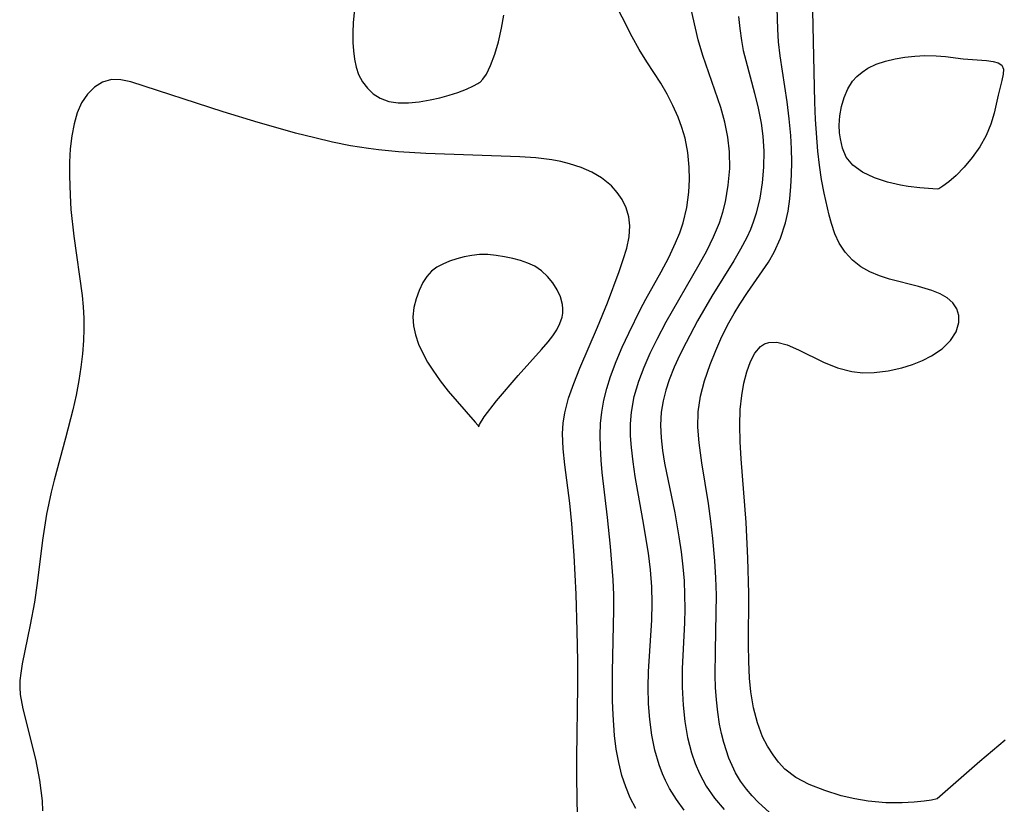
# Model space of a CAD drawing. Header units: metres. Extents: x 1073367 to 1082519, y 1569854 to 1574957.
# Tile 827 of 1056: x 1081918 to 1082026, y 1571701 to 1571786. Entities that reach past the tile are written whole.
import ezdxf

# ---------------------------------------------------------------- set-up
doc = ezdxf.new("R2010")
doc.units = ezdxf.units.M
doc.layers.add('CGG_CurvaNivelLidar_v1', color=253, linetype='Continuous', lineweight=30)

msp = doc.modelspace()

# ---------------------------------------------------------------- linework, layer by layer
at = {"layer": 'CGG_CurvaNivelLidar_v1'}
for p, q in [((1081985.2242, 1571784.2843, 77), (1081982.8974, 1571788.9039, 77)), ((1081992.4337, 1571783.9608, 76.5), (1081991.2647, 1571789.0308, 76.5)), ((1082001.1136, 1571785.1328, 75.5), (1082001.0098, 1571788.848, 75.5)), ((1081955.0077, 1571788.0462, 77.5), (1081954.8012, 1571785.8263, 77.5)), ((1081970.9578, 1571785.241, 77.5), (1081971.2177, 1571786.6479, 77.5)), ((1081996.8291, 1571786.5158, 76), (1081996.948, 1571785.2093, 76)), ((1082005.1411, 1571777.1568, 75), (1082004.9223, 1571787.1209, 75)), ((1081954.8012, 1571785.8263, 77.5), (1081954.7567, 1571784.7538, 77.5)), ((1081954.7567, 1571784.7538, 77.5), (1081954.7572, 1571783.6914, 77.5)), ((1081970.6228, 1571783.764, 77.5), (1081970.9578, 1571785.241, 77.5)), ((1081996.948, 1571785.2093, 76), (1081997.1289, 1571783.8944, 76)), ((1082001.1951, 1571783.7539, 75.5), (1082001.1136, 1571785.1328, 75.5)), ((1081954.7572, 1571783.6914, 77.5), (1081954.8067, 1571782.757, 77.5)), ((1081970.2304, 1571782.3874, 77.5), (1081970.6228, 1571783.764, 77.5)), ((1081985.9936, 1571782.9133, 77), (1081985.2242, 1571784.2843, 77)), ((1081992.932, 1571782.2569, 76.5), (1081992.4337, 1571783.9608, 76.5)), ((1081997.1289, 1571783.8944, 76), (1081997.3414, 1571782.7938, 76)), ((1082001.352, 1571782.2021, 75.5), (1082001.1951, 1571783.7539, 75.5)), ((1081954.8067, 1571782.757, 77.5), (1081954.915, 1571781.85, 77.5)), ((1081969.7841, 1571781.1802, 77.5), (1081970.2304, 1571782.3874, 77.5)), ((1081986.8175, 1571781.5728, 77), (1081985.9936, 1571782.9133, 77)), ((1081994.8756, 1571776.5711, 76.5), (1081992.932, 1571782.2569, 76.5)), ((1081997.3414, 1571782.7938, 76), (1081997.6003, 1571781.6934, 76)), ((1082002.1123, 1571777.198, 75.5), (1082001.352, 1571782.2021, 75.5)), ((1082014.969, 1571782.0594, 74.5), (1082016.0609, 1571782.1801, 74.5)), ((1082016.0609, 1571782.1801, 74.5), (1082017.151, 1571782.243, 74.5)), ((1082017.151, 1571782.243, 74.5), (1082018.3722, 1571782.2328, 74.5)), ((1082018.3722, 1571782.2328, 74.5), (1082019.3817, 1571782.138, 74.5)), ((1081954.915, 1571781.85, 77.5), (1081955.0985, 1571780.9827, 77.5)), ((1081969.3141, 1571780.223, 77.5), (1081969.7841, 1571781.1802, 77.5)), ((1081988.3308, 1571779.222, 77), (1081986.8175, 1571781.5728, 77)), ((1081997.6003, 1571781.6934, 76), (1081998.5611, 1571778.1532, 76)), ((1082010.9109, 1571780.862, 74.5), (1082011.8387, 1571781.2996, 74.5)), ((1082011.8387, 1571781.2996, 74.5), (1082012.84, 1571781.6309, 74.5)), ((1082012.84, 1571781.6309, 74.5), (1082013.8899, 1571781.879, 74.5)), ((1082013.8899, 1571781.879, 74.5), (1082014.969, 1571782.0594, 74.5)), ((1082019.3817, 1571782.138, 74.5), (1082021.3342, 1571781.8772, 74.5)), ((1082021.3342, 1571781.8772, 74.5), (1082023.8841, 1571781.7004, 74.5)), ((1082023.8841, 1571781.7004, 74.5), (1082024.5827, 1571781.6157, 74.5)), ((1082024.5827, 1571781.6157, 74.5), (1082025.1491, 1571781.4619, 74.5)), ((1082025.1491, 1571781.4619, 74.5), (1082025.5349, 1571781.197, 74.5)), ((1082025.5349, 1571781.197, 74.5), (1082025.7045, 1571780.7682, 74.5)), ((1081955.0985, 1571780.9827, 77.5), (1081955.3793, 1571780.1705, 77.5)), ((1081955.3793, 1571780.1705, 77.5), (1081955.8039, 1571779.3871, 77.5)), ((1081968.9402, 1571779.657, 77.5), (1081969.3141, 1571780.223, 77.5)), ((1082009.7354, 1571779.9814, 74.5), (1082010.2913, 1571780.4565, 74.5)), ((1082010.2913, 1571780.4565, 74.5), (1082010.9109, 1571780.862, 74.5)), ((1082025.6886, 1571780.2024, 74.5), (1082025.5508, 1571779.5278, 74.5)), ((1082025.7045, 1571780.7682, 74.5), (1082025.6886, 1571780.2024, 74.5)), ((1081927.4634, 1571779.3412, 77.5), (1081926.5904, 1571778.8015, 77.5)), ((1081928.4137, 1571779.6205, 77.5), (1081927.4634, 1571779.3412, 77.5)), ((1081929.4357, 1571779.6122, 77.5), (1081928.4137, 1571779.6205, 77.5)), ((1081930.5197, 1571779.3832, 77.5), (1081929.4357, 1571779.6122, 77.5)), ((1081940.6052, 1571776.1281, 77.5), (1081930.5197, 1571779.3832, 77.5)), ((1081955.8039, 1571779.3871, 77.5), (1081956.3437, 1571778.6883, 77.5)), ((1081967.1636, 1571778.5978, 77.5), (1081967.9113, 1571778.9422, 77.5)), ((1081967.9113, 1571778.9422, 77.5), (1081968.377, 1571779.1921, 77.5)), ((1081968.377, 1571779.1921, 77.5), (1081968.5, 1571779.2892, 77.5)), ((1081968.5, 1571779.2892, 77.5), (1081968.6483, 1571779.3355, 77.5)), ((1081968.6483, 1571779.3355, 77.5), (1081968.9402, 1571779.657, 77.5)), ((1081989.0263, 1571778.0231, 77), (1081988.3308, 1571779.222, 77)), ((1082008.7297, 1571778.6059, 74.5), (1082009.2528, 1571779.4391, 74.5)), ((1082009.2528, 1571779.4391, 74.5), (1082009.7354, 1571779.9814, 74.5)), ((1082025.5508, 1571779.5278, 74.5), (1082025.1309, 1571777.9274, 74.5)), ((1081925.8168, 1571778.0414, 77.5), (1081925.1709, 1571777.0887, 77.5)), ((1081926.5904, 1571778.8015, 77.5), (1081925.8168, 1571778.0414, 77.5)), ((1081956.3437, 1571778.6883, 77.5), (1081956.9791, 1571778.0813, 77.5)), ((1081956.9791, 1571778.0813, 77.5), (1081957.7251, 1571777.5854, 77.5)), ((1081964.2493, 1571777.6462, 77.5), (1081965.2613, 1571777.9175, 77.5)), ((1081965.2613, 1571777.9175, 77.5), (1081966.1869, 1571778.2167, 77.5)), ((1081966.1869, 1571778.2167, 77.5), (1081967.1636, 1571778.5978, 77.5)), ((1081989.6607, 1571776.7897, 77), (1081989.0263, 1571778.0231, 77)), ((1081998.5611, 1571778.1532, 76), (1081998.9637, 1571776.5227, 76)), ((1082008.3369, 1571777.6841, 74.5), (1082008.7297, 1571778.6059, 74.5)), ((1082025.1309, 1571777.9274, 74.5), (1082024.7007, 1571775.9574, 74.5)), ((1081925.1709, 1571777.0887, 77.5), (1081924.6915, 1571776.0096, 77.5)), ((1081957.7251, 1571777.5854, 77.5), (1081958.6729, 1571777.2487, 77.5)), ((1081958.6729, 1571777.2487, 77.5), (1081959.6903, 1571777.1074, 77.5)), ((1081959.6903, 1571777.1074, 77.5), (1081960.8099, 1571777.1068, 77.5)), ((1081960.8099, 1571777.1068, 77.5), (1081961.9884, 1571777.2182, 77.5)), ((1081961.9884, 1571777.2182, 77.5), (1081963.1828, 1571777.4142, 77.5)), ((1081963.1828, 1571777.4142, 77.5), (1081964.2493, 1571777.6462, 77.5)), ((1081990.223, 1571775.5257, 77), (1081989.6607, 1571776.7897, 77)), ((1082002.3444, 1571775.3649, 75.5), (1082002.1123, 1571777.198, 75.5)), ((1082005.2236, 1571775.2671, 75), (1082005.1411, 1571777.1568, 75)), ((1082008.0566, 1571776.7017, 74.5), (1082008.3369, 1571777.6841, 74.5)), ((1081924.6915, 1571776.0096, 77.5), (1081924.3383, 1571774.8044, 77.5)), ((1081944.4195, 1571774.9496, 77.5), (1081940.6052, 1571776.1281, 77.5)), ((1081995.3345, 1571774.9692, 76.5), (1081994.8756, 1571776.5711, 76.5)), ((1081998.9637, 1571776.5227, 76), (1081999.2863, 1571774.8742, 76)), ((1082007.8816, 1571775.6823, 74.5), (1082008.0566, 1571776.7017, 74.5)), ((1082024.7007, 1571775.9574, 74.5), (1082024.339, 1571774.7829, 74.5)), ((1081924.3383, 1571774.8044, 77.5), (1081924.0927, 1571773.5026, 77.5)), ((1081946.3492, 1571774.3875, 77.5), (1081944.4195, 1571774.9496, 77.5)), ((1081990.6445, 1571774.3944, 77), (1081990.223, 1571775.5257, 77)), ((1081995.6723, 1571773.3507, 76.5), (1081995.3345, 1571774.9692, 76.5)), ((1081999.2863, 1571774.8742, 76), (1081999.4699, 1571773.4703, 76)), ((1082002.5118, 1571773.5265, 75.5), (1082002.3444, 1571775.3649, 75.5)), ((1082005.486, 1571771.8324, 75), (1082005.2236, 1571775.2671, 75)), ((1082007.8154, 1571774.6469, 74.5), (1082007.8816, 1571775.6823, 74.5)), ((1082007.8466, 1571773.8354, 74.5), (1082007.8154, 1571774.6469, 74.5)), ((1082024.339, 1571774.7829, 74.5), (1082023.8186, 1571773.5429, 74.5)), ((1081948.5135, 1571773.7913, 77.5), (1081946.3492, 1571774.3875, 77.5)), ((1081950.5918, 1571773.2598, 77.5), (1081948.5135, 1571773.7913, 77.5)), ((1081990.9843, 1571773.2409, 77), (1081990.6445, 1571774.3944, 77)), ((1082007.9295, 1571773.1673, 74.5), (1082007.8466, 1571773.8354, 74.5)), ((1081924.0927, 1571773.5026, 77.5), (1081923.9368, 1571772.091, 77.5)), ((1081952.5323, 1571772.811, 77.5), (1081950.5918, 1571773.2598, 77.5)), ((1081954.4854, 1571772.42, 77.5), (1081952.5323, 1571772.811, 77.5)), ((1081991.2912, 1571771.6776, 77), (1081990.9843, 1571773.2409, 77)), ((1081995.8449, 1571771.732, 76.5), (1081995.6723, 1571773.3507, 76.5)), ((1081999.4699, 1571773.4703, 76), (1081999.5725, 1571771.8169, 76)), ((1082002.5924, 1571772.0915, 75.5), (1082002.5118, 1571773.5265, 75.5)), ((1082008.1707, 1571772.144, 74.5), (1082007.9295, 1571773.1673, 74.5)), ((1082023.8186, 1571773.5429, 74.5), (1082023.13, 1571772.3094, 74.5)), ((1081923.9368, 1571772.091, 77.5), (1081923.8598, 1571770.6229, 77.5)), ((1081956.4522, 1571772.106, 77.5), (1081954.4854, 1571772.42, 77.5)), ((1081957.5484, 1571771.9717, 77.5), (1081956.4522, 1571772.106, 77.5)), ((1081959.7502, 1571771.7669, 77.5), (1081957.5484, 1571771.9717, 77.5)), ((1081962.7255, 1571771.5834, 77.5), (1081959.7502, 1571771.7669, 77.5)), ((1081972.9493, 1571771.2172, 77.5), (1081962.7255, 1571771.5834, 77.5)), ((1081991.4504, 1571770.0888, 77), (1081991.2912, 1571771.6776, 77)), ((1081995.8557, 1571769.9186, 76.5), (1081995.8449, 1571771.732, 76.5)), ((1081999.5725, 1571771.8169, 76), (1081999.55, 1571770.0936, 76)), ((1082002.6254, 1571770.6619, 75.5), (1082002.5924, 1571772.0915, 75.5)), ((1082005.6601, 1571770.2954, 75), (1082005.486, 1571771.8324, 75)), ((1082008.5785, 1571771.1837, 74.5), (1082008.1707, 1571772.144, 74.5)), ((1082023.13, 1571772.3094, 74.5), (1082022.3171, 1571771.1354, 74.5)), ((1081923.8598, 1571770.6229, 77.5), (1081923.8462, 1571769.1143, 77.5)), ((1081974.7261, 1571771.0813, 77.5), (1081972.9493, 1571771.2172, 77.5)), ((1081976.4508, 1571770.8643, 77.5), (1081974.7261, 1571771.0813, 77.5)), ((1081977.4384, 1571770.6833, 77.5), (1081976.4508, 1571770.8643, 77.5)), ((1081978.3942, 1571770.4519, 77.5), (1081977.4384, 1571770.6833, 77.5)), ((1081979.6415, 1571770.04, 77.5), (1081978.3942, 1571770.4519, 77.5)), ((1082002.6062, 1571769.2419, 75.5), (1082002.6254, 1571770.6619, 75.5)), ((1082009.3045, 1571770.2933, 74.5), (1082008.5785, 1571771.1837, 74.5)), ((1082022.3171, 1571771.1354, 74.5), (1082021.4385, 1571770.071, 74.5)), ((1081980.8037, 1571769.5243, 77.5), (1081979.6415, 1571770.04, 77.5)), ((1081981.8632, 1571768.9112, 77.5), (1081980.8037, 1571769.5243, 77.5)), ((1081991.4817, 1571768.7176, 77), (1081991.4504, 1571770.0888, 77)), ((1081995.6989, 1571768.1058, 76.5), (1081995.8557, 1571769.9186, 76.5)), ((1081999.55, 1571770.0936, 76), (1081999.4025, 1571768.3818, 76)), ((1082005.8843, 1571768.7458, 75), (1082005.6601, 1571770.2954, 75)), ((1082010.3576, 1571769.5351, 74.5), (1082009.3045, 1571770.2933, 74.5)), ((1082011.6445, 1571768.9251, 74.5), (1082010.3576, 1571769.5351, 74.5)), ((1082021.4385, 1571770.071, 74.5), (1082020.5542, 1571769.163, 74.5)), ((1081923.8462, 1571769.1143, 77.5), (1081923.91, 1571767.0295, 77.5)), ((1081982.9613, 1571768.0436, 77.5), (1081981.8632, 1571768.9112, 77.5)), ((1081991.415, 1571767.3466, 77), (1081991.4817, 1571768.7176, 77)), ((1081999.4025, 1571768.3818, 76), (1081999.132, 1571766.6934, 76)), ((1082002.5393, 1571767.968, 75.5), (1082002.6062, 1571769.2419, 75.5)), ((1082006.1533, 1571767.2323, 75), (1082005.8843, 1571768.7458, 75)), ((1082013.0592, 1571768.4564, 74.5), (1082011.6445, 1571768.9251, 74.5)), ((1082014.4976, 1571768.121, 74.5), (1082013.0592, 1571768.4564, 74.5)), ((1082019.772, 1571768.4813, 74.5), (1082019.1182, 1571767.9917, 74.5)), ((1082020.5542, 1571769.163, 74.5), (1082019.772, 1571768.4813, 74.5)), ((1081983.5956, 1571767.3303, 77.5), (1081982.9613, 1571768.0436, 77.5)), ((1081984.1158, 1571766.5437, 77.5), (1081983.5956, 1571767.3303, 77.5)), ((1081991.1881, 1571765.6701, 77), (1081991.415, 1571767.3466, 77)), ((1081995.3878, 1571766.3085, 76.5), (1081995.6989, 1571768.1058, 76.5)), ((1082002.4126, 1571766.6173, 75.5), (1082002.5393, 1571767.968, 75.5)), ((1082006.697, 1571764.8305, 75), (1082006.1533, 1571767.2323, 75)), ((1082015.3246, 1571767.9787, 74.5), (1082014.4976, 1571768.121, 74.5)), ((1082016.5957, 1571767.8112, 74.5), (1082015.3246, 1571767.9787, 74.5)), ((1082018.5, 1571767.6614, 74.5), (1082016.5957, 1571767.8112, 74.5)), ((1082018.6688, 1571767.7103, 74.5), (1082018.5, 1571767.6614, 74.5)), ((1082019.1182, 1571767.9917, 74.5), (1082018.6688, 1571767.7103, 74.5)), ((1081923.91, 1571767.0295, 77.5), (1081924.0099, 1571765.4689, 77.5)), ((1081984.5519, 1571765.6301, 77.5), (1081984.1158, 1571766.5437, 77.5)), ((1081995.1009, 1571765.1509, 76.5), (1081995.3878, 1571766.3085, 76.5)), ((1081999.132, 1571766.6934, 76), (1081998.7309, 1571765.0415, 76)), ((1082002.2176, 1571765.2906, 75.5), (1082002.4126, 1571766.6173, 75.5)), ((1081924.0099, 1571765.4689, 77.5), (1081924.3017, 1571762.5454, 77.5)), ((1081984.8427, 1571764.6666, 77.5), (1081984.5519, 1571765.6301, 77.5)), ((1081990.7895, 1571764.022, 77), (1081991.1881, 1571765.6701, 77)), ((1081994.7398, 1571764.0118, 76.5), (1081995.1009, 1571765.1509, 76.5)), ((1081998.7309, 1571765.0415, 76), (1081998.4264, 1571764.0918, 76)), ((1082001.9373, 1571763.9947, 75.5), (1082002.2176, 1571765.2906, 75.5)), ((1081984.9673, 1571763.665, 77.5), (1081984.8427, 1571764.6666, 77.5)), ((1081990.4104, 1571762.9129, 77), (1081990.7895, 1571764.022, 77)), ((1081994.1082, 1571762.4654, 76.5), (1081994.7398, 1571764.0118, 76.5)), ((1081998.4264, 1571764.0918, 76), (1081998.1102, 1571763.2763, 76)), ((1082001.413, 1571762.3494, 75.5), (1082001.9373, 1571763.9947, 75.5)), ((1082006.9537, 1571763.9275, 75), (1082006.697, 1571764.8305, 75)), ((1082007.337, 1571762.8206, 75), (1082006.9537, 1571763.9275, 75)), ((1081984.8896, 1571762.4765, 77.5), (1081984.9673, 1571763.665, 77.5)), ((1081989.961, 1571761.8192, 77), (1081990.4104, 1571762.9129, 77)), ((1081998.1102, 1571763.2763, 76), (1081997.7164, 1571762.4114, 76)), ((1082007.8126, 1571761.7936, 75), (1082007.337, 1571762.8206, 75)), ((1081924.3017, 1571762.5454, 77.5), (1081925.2235, 1571756.0755, 77.5)), ((1081984.6271, 1571761.2521, 77.5), (1081984.8896, 1571762.4765, 77.5)), ((1081989.2127, 1571760.2379, 77), (1081989.961, 1571761.8192, 77)), ((1081993.3611, 1571760.9491, 76.5), (1081994.1082, 1571762.4654, 76.5)), ((1081997.7164, 1571762.4114, 76), (1081997.0443, 1571761.1226, 76)), ((1082000.7052, 1571760.7878, 75.5), (1082001.413, 1571762.3494, 75.5)), ((1082008.4624, 1571760.7979, 75), (1082007.8126, 1571761.7936, 75)), ((1081984.2422, 1571759.991, 77.5), (1081984.6271, 1571761.2521, 77.5)), ((1081992.5412, 1571759.448, 76.5), (1081993.3611, 1571760.9491, 76.5)), ((1081997.0443, 1571761.1226, 76), (1081996.3072, 1571759.8482, 76)), ((1082000.0799, 1571759.7168, 75.5), (1082000.7052, 1571760.7878, 75.5)), ((1082009.2515, 1571759.9281, 75), (1082008.4624, 1571760.7979, 75)), ((1081965.3062, 1571759.8087, 78), (1081964.5795, 1571759.5026, 78)), ((1081966.0799, 1571760.0748, 78), (1081965.3062, 1571759.8087, 78)), ((1081966.8884, 1571760.2931, 78), (1081966.0799, 1571760.0748, 78)), ((1081967.7224, 1571760.4525, 78), (1081966.8884, 1571760.2931, 78)), ((1081968.5743, 1571760.5374, 78), (1081967.7224, 1571760.4525, 78)), ((1081969.483, 1571760.5332, 78), (1081968.5743, 1571760.5374, 78)), ((1081970.3957, 1571760.4494, 78), (1081969.483, 1571760.5332, 78)), ((1081971.3038, 1571760.3057, 78), (1081970.3957, 1571760.4494, 78)), ((1081972.1983, 1571760.1166, 78), (1081971.3038, 1571760.3057, 78)), ((1081973.0415, 1571759.8955, 78), (1081972.1983, 1571760.1166, 78)), ((1081973.8474, 1571759.6193, 78), (1081973.0415, 1571759.8955, 78)), ((1081974.5984, 1571759.2615, 78), (1081973.8474, 1571759.6193, 78)), ((1081983.7904, 1571758.6899, 77.5), (1081984.2422, 1571759.991, 77.5)), ((1081988.3883, 1571758.6737, 77), (1081989.2127, 1571760.2379, 77)), ((1081996.3072, 1571759.8482, 76), (1081993.9184, 1571755.9952, 76)), ((1081997.8032, 1571756.3981, 75.5), (1082000.0799, 1571759.7168, 75.5)), ((1082010.1688, 1571759.2026, 75), (1082009.2515, 1571759.9281, 75)), ((1081963.3399, 1571758.7344, 78), (1081962.8276, 1571758.1604, 78)), ((1081963.9172, 1571759.1552, 78), (1081963.3399, 1571758.7344, 78)), ((1081964.5795, 1571759.5026, 78), (1081963.9172, 1571759.1552, 78)), ((1081975.3395, 1571758.7511, 78), (1081974.5984, 1571759.2615, 78)), ((1081975.9949, 1571758.1375, 78), (1081975.3395, 1571758.7511, 78)), ((1081982.5277, 1571755.2708, 77.5), (1081983.7904, 1571758.6899, 77.5)), ((1081986.716, 1571755.665, 77), (1081988.3883, 1571758.6737, 77)), ((1081988.9441, 1571753.2027, 76.5), (1081992.5412, 1571759.448, 76.5)), ((1082011.1397, 1571758.6622, 75), (1082010.1688, 1571759.2026, 75)), ((1082012.1886, 1571758.2322, 75), (1082011.1397, 1571758.6622, 75)), ((1081962.4028, 1571757.4863, 78), (1081961.9842, 1571756.6322, 78)), ((1081962.8276, 1571758.1604, 78), (1081962.4028, 1571757.4863, 78)), ((1081976.5634, 1571757.4471, 78), (1081975.9949, 1571758.1375, 78)), ((1081977.0363, 1571756.701, 78), (1081976.5634, 1571757.4471, 78)), ((1082013.2877, 1571757.8778, 75), (1082012.1886, 1571758.2322, 75)), ((1082016.434, 1571757.0645, 75), (1082013.2877, 1571757.8778, 75)), ((1081961.9842, 1571756.6322, 78), (1081961.6418, 1571755.7141, 78)), ((1081977.3958, 1571755.9158, 78), (1081977.0363, 1571756.701, 78)), ((1081996.9651, 1571755.1252, 75.5), (1081997.8032, 1571756.3981, 75.5)), ((1082017.9026, 1571756.6314, 75), (1082016.434, 1571757.0645, 75)), ((1082018.8, 1571756.2672, 75), (1082017.9026, 1571756.6314, 75)), ((1081925.2235, 1571756.0755, 77.5), (1081925.3438, 1571754.8393, 77.5)), ((1081961.6418, 1571755.7141, 78), (1081961.4015, 1571754.7515, 78)), ((1081977.6139, 1571755.1049, 78), (1081977.3958, 1571755.9158, 78)), ((1081986.1433, 1571754.5746, 77), (1081986.716, 1571755.665, 77)), ((1081993.9184, 1571755.9952, 76), (1081992.3478, 1571753.3282, 76)), ((1082019.5769, 1571755.8256, 75), (1082018.8, 1571756.2672, 75)), ((1082020.1959, 1571755.29, 75), (1082019.5769, 1571755.8256, 75)), ((1081925.3438, 1571754.8393, 77.5), (1081925.4104, 1571753.6018, 77.5)), ((1081961.4015, 1571754.7515, 78), (1081961.302, 1571753.759, 78)), ((1081977.6612, 1571754.634, 78), (1081977.6139, 1571755.1049, 78)), ((1081977.6464, 1571754.163, 78), (1081977.6612, 1571754.634, 78)), ((1081981.4506, 1571752.6321, 77.5), (1081982.5277, 1571755.2708, 77.5)), ((1081984.8483, 1571751.9585, 77), (1081986.1433, 1571754.5746, 77)), ((1081996.3479, 1571754.119, 75.5), (1081996.9651, 1571755.1252, 75.5)), ((1082020.6274, 1571754.6407, 75), (1082020.1959, 1571755.29, 75)), ((1082020.8536, 1571753.9123, 75), (1082020.6274, 1571754.6407, 75)), ((1081925.4104, 1571753.6018, 77.5), (1081925.4161, 1571752.3886, 77.5)), ((1081961.302, 1571753.759, 78), (1081961.3743, 1571752.7735, 78)), ((1081977.3389, 1571753.0239, 78), (1081977.571, 1571753.7156, 78)), ((1081977.571, 1571753.7156, 78), (1081977.6464, 1571754.163, 78)), ((1081987.9353, 1571751.3107, 76.5), (1081988.9441, 1571753.2027, 76.5)), ((1081992.3478, 1571753.3282, 76), (1081991.0952, 1571750.9593, 76)), ((1081995.7649, 1571753.0905, 75.5), (1081996.3479, 1571754.119, 75.5)), ((1082020.8685, 1571753.1401, 75), (1082020.8536, 1571753.9123, 75)), ((1081925.4161, 1571752.3886, 77.5), (1081925.3688, 1571751.1753, 77.5)), ((1081961.3743, 1571752.7735, 78), (1081961.5895, 1571751.7789, 78)), ((1081976.5582, 1571751.6823, 78), (1081976.9929, 1571752.3472, 78)), ((1081976.9929, 1571752.3472, 78), (1081977.3389, 1571753.0239, 78)), ((1081979.5271, 1571748.1366, 77.5), (1081981.4506, 1571752.6321, 77.5)), ((1081995.0103, 1571751.603, 75.5), (1081995.7649, 1571753.0905, 75.5)), ((1082019.9404, 1571751.1548, 75), (1082020.5671, 1571752.1266, 75)), ((1082020.5671, 1571752.1266, 75), (1082020.8685, 1571753.1401, 75)), ((1081925.3688, 1571751.1753, 77.5), (1081925.2525, 1571749.7173, 77.5)), ((1081961.5895, 1571751.7789, 78), (1081961.9247, 1571750.7714, 78)), ((1081975.3449, 1571750.1958, 78), (1081976.0554, 1571751.0259, 78)), ((1081976.0554, 1571751.0259, 78), (1081976.5582, 1571751.6823, 78)), ((1081984.1432, 1571750.4316, 77), (1081984.8483, 1571751.9585, 77)), ((1081987.1931, 1571749.7956, 76.5), (1081987.9353, 1571751.3107, 76.5)), ((1081994.3306, 1571750.0839, 75.5), (1081995.0103, 1571751.603, 75.5)), ((1082019.0255, 1571750.272, 75), (1082019.9404, 1571751.1548, 75)), ((1081961.9247, 1571750.7714, 78), (1081962.4411, 1571749.6515, 78)), ((1081972.7694, 1571747.334, 78), (1081975.3449, 1571750.1958, 78)), ((1081983.4895, 1571748.8918, 77), (1081984.1432, 1571750.4316, 77)), ((1081991.0952, 1571750.9593, 76), (1081990.4302, 1571749.609, 76)), ((1081993.7215, 1571748.5448, 75.5), (1081994.3306, 1571750.0839, 75.5)), ((1081998.6077, 1571749.8018, 75), (1081999.2273, 1571750.5078, 75)), ((1081999.2273, 1571750.5078, 75), (1081999.6651, 1571750.7916, 75)), ((1081999.6651, 1571750.7916, 75), (1082000.1213, 1571750.9502, 75)), ((1082000.1213, 1571750.9502, 75), (1082001.0007, 1571750.9785, 75)), ((1082001.0007, 1571750.9785, 75), (1082002.134, 1571750.6841, 75)), ((1082002.134, 1571750.6841, 75), (1082003.3555, 1571750.1542, 75)), ((1082003.3555, 1571750.1542, 75), (1082006.0964, 1571748.8075, 75)), ((1082017.8851, 1571749.5045, 75), (1082019.0255, 1571750.272, 75)), ((1081925.2525, 1571749.7173, 77.5), (1081925.0798, 1571748.2612, 77.5)), ((1081962.4411, 1571749.6515, 78), (1081962.9126, 1571748.8, 78)), ((1081982.8683, 1571747.2255, 77), (1081983.4895, 1571748.8918, 77)), ((1081986.5211, 1571748.2671, 76.5), (1081987.1931, 1571749.7956, 76.5)), ((1081990.4302, 1571749.609, 76), (1081989.8139, 1571748.2535, 76)), ((1081997.7129, 1571747.7486, 75), (1081998.11, 1571748.8639, 75)), ((1081998.11, 1571748.8639, 75), (1081998.6077, 1571749.8018, 75)), ((1082015.7846, 1571748.5613, 75), (1082016.8736, 1571748.9944, 75)), ((1082016.8736, 1571748.9944, 75), (1082017.8851, 1571749.5045, 75)), ((1081925.0798, 1571748.2612, 77.5), (1081924.8573, 1571746.8083, 77.5)), ((1081962.9126, 1571748.8, 78), (1081963.4594, 1571747.9293, 78)), ((1081963.4594, 1571747.9293, 78), (1081964.2836, 1571746.7743, 78)), ((1081978.8697, 1571746.4976, 77.5), (1081979.5271, 1571748.1366, 77.5)), ((1081985.9416, 1571746.7228, 76.5), (1081986.5211, 1571748.2671, 76.5)), ((1081989.8139, 1571748.2535, 76), (1081989.2703, 1571746.8876, 76)), ((1081993.1242, 1571746.7852, 75.5), (1081993.7215, 1571748.5448, 75.5)), ((1082006.0964, 1571748.8075, 75), (1082007.6099, 1571748.1979, 75)), ((1082007.6099, 1571748.1979, 75), (1082009.1917, 1571747.7825, 75)), ((1082009.1917, 1571747.7825, 75), (1082010.392, 1571747.6564, 75)), ((1082011.6125, 1571747.6731, 75), (1082013.1383, 1571747.8619, 75)), ((1082013.1383, 1571747.8619, 75), (1082014.6416, 1571748.2034, 75)), ((1082014.6416, 1571748.2034, 75), (1082015.7846, 1571748.5613, 75)), ((1081924.8573, 1571746.8083, 77.5), (1081924.5576, 1571745.2012, 77.5)), ((1081964.2836, 1571746.7743, 78), (1081965.1645, 1571745.6597, 78)), ((1081970.4227, 1571744.5754, 78), (1081972.7694, 1571747.334, 78)), ((1081982.4649, 1571745.9446, 77), (1081982.8683, 1571747.2255, 77)), ((1081985.4534, 1571745.0438, 76.5), (1081985.9416, 1571746.7228, 76.5)), ((1081989.2703, 1571746.8876, 76), (1081988.8945, 1571745.7461, 76)), ((1081992.6863, 1571745.0978, 75.5), (1081993.1242, 1571746.7852, 75.5)), ((1081997.4019, 1571746.4997, 75), (1081997.7129, 1571747.7486, 75)), ((1082010.392, 1571747.6564, 75), (1082011.6125, 1571747.6731, 75)), ((1081965.1645, 1571745.6597, 78), (1081968.1072, 1571742.2692, 78)), ((1081978.2927, 1571744.8818, 77.5), (1081978.8697, 1571746.4976, 77.5)), ((1081982.1368, 1571744.6522, 77), (1081982.4649, 1571745.9446, 77)), ((1081988.8945, 1571745.7461, 76), (1081988.6016, 1571744.5928, 76)), ((1081997.1675, 1571745.1525, 75), (1081997.4019, 1571746.4997, 75)), ((1081924.5576, 1571745.2012, 77.5), (1081924.2095, 1571743.6006, 77.5)), ((1081969.0941, 1571742.8489, 78), (1081970.4227, 1571744.5754, 78)), ((1081977.8731, 1571743.2787, 77.5), (1081978.2927, 1571744.8818, 77.5)), ((1081981.9014, 1571743.3466, 77), (1081982.1368, 1571744.6522, 77)), ((1081985.1411, 1571743.3415, 76.5), (1081985.4534, 1571745.0438, 76.5)), ((1081988.6016, 1571744.5928, 76), (1081988.3984, 1571743.3418, 76)), ((1081992.4275, 1571743.3919, 75.5), (1081992.6863, 1571745.0978, 75.5)), ((1081997.0055, 1571743.6279, 75), (1081997.1675, 1571745.1525, 75)), ((1081924.2095, 1571743.6006, 77.5), (1081923.4253, 1571740.5101, 77.5)), ((1081996.96, 1571741.9371, 75), (1081997.0055, 1571743.6279, 75)), ((1081968.5665, 1571742.0161, 78), (1081969.0941, 1571742.8489, 78)), ((1081977.7052, 1571742.1658, 77.5), (1081977.8731, 1571743.2787, 77.5)), ((1081981.776, 1571742.1016, 77), (1081981.9014, 1571743.3466, 77)), ((1081985.0434, 1571742.0681, 76.5), (1081985.1411, 1571743.3415, 76.5)), ((1081988.3984, 1571743.3418, 76), (1081988.3223, 1571741.9384, 76)), ((1081992.3859, 1571741.7024, 75.5), (1081992.4275, 1571743.3919, 75.5)), ((1081968.1072, 1571742.2692, 78), (1081968.38, 1571741.9381, 78)), ((1081968.38, 1571741.9381, 78), (1081968.5, 1571741.7422, 78)), ((1081968.4828, 1571741.8183, 78), (1081968.5665, 1571742.0161, 78)), ((1081968.5, 1571741.7422, 78), (1081968.4828, 1571741.8183, 78)), ((1081977.6343, 1571741.0407, 77.5), (1081977.7052, 1571742.1658, 77.5)), ((1081981.7304, 1571740.8449, 77), (1081981.776, 1571742.1016, 77)), ((1081985.0457, 1571740.7835, 76.5), (1081985.0434, 1571742.0681, 76.5)), ((1081988.3223, 1571741.9384, 76), (1081988.3789, 1571740.565, 76)), ((1081992.51, 1571739.9934, 75.5), (1081992.3859, 1571741.7024, 75.5)), ((1081997.0057, 1571740.1305, 75), (1081996.96, 1571741.9371, 75)), ((1081923.4253, 1571740.5101, 77.5), (1081922.1713, 1571735.9324, 77.5)), ((1081977.6869, 1571739.339, 77.5), (1081977.6343, 1571741.0407, 77.5)), ((1081981.75, 1571739.4941, 77), (1081981.7304, 1571740.8449, 77)), ((1081985.1294, 1571739.4904, 76.5), (1081985.0457, 1571740.7835, 76.5)), ((1081988.3789, 1571740.565, 76), (1081988.5346, 1571739.1818, 76)), ((1081977.8662, 1571737.6175, 77.5), (1081977.6869, 1571739.339, 77.5)), ((1081981.8253, 1571738.1344, 77), (1081981.75, 1571739.4941, 77)), ((1081985.3156, 1571737.9176, 76.5), (1081985.1294, 1571739.4904, 76.5)), ((1081992.8128, 1571737.8084, 75.5), (1081992.51, 1571739.9934, 75.5)), ((1081997.11, 1571738.278, 75), (1081997.0057, 1571740.1305, 75)), ((1081981.9443, 1571736.768, 77), (1081981.8253, 1571738.1344, 77)), ((1081988.5346, 1571739.1818, 76), (1081988.7632, 1571737.7902, 76)), ((1081997.6385, 1571731.3126, 75), (1081997.11, 1571738.278, 75)), ((1081978.4142, 1571733.411, 77.5), (1081977.8662, 1571737.6175, 77.5)), ((1081985.5636, 1571736.3357, 76.5), (1081985.3156, 1571737.9176, 76.5)), ((1081988.7632, 1571737.7902, 76), (1081989.8652, 1571732.3836, 76)), ((1081993.5314, 1571733.3867, 75.5), (1081992.8128, 1571737.8084, 75.5)), ((1081982.5259, 1571731.8672, 77), (1081981.9443, 1571736.768, 77)), ((1081986.399, 1571731.6506, 76.5), (1081985.5636, 1571736.3357, 76.5)), ((1081922.1713, 1571735.9324, 77.5), (1081921.8436, 1571734.6157, 77.5)), ((1081921.8436, 1571734.6157, 77.5), (1081921.3463, 1571732.2182, 77.5)), ((1081978.6413, 1571731.1829, 77.5), (1081978.4142, 1571733.411, 77.5)), ((1081993.8013, 1571731.4795, 75.5), (1081993.5314, 1571733.3867, 75.5)), ((1081921.3463, 1571732.2182, 77.5), (1081920.9197, 1571729.3797, 77.5)), ((1081982.8682, 1571728.6853, 77), (1081982.5259, 1571731.8672, 77)), ((1081989.8652, 1571732.3836, 76), (1081990.3236, 1571729.762, 76)), ((1081978.8962, 1571727.7206, 77.5), (1081978.6413, 1571731.1829, 77.5)), ((1081986.9952, 1571727.9833, 76.5), (1081986.399, 1571731.6506, 76.5)), ((1081994.0268, 1571729.5568, 75.5), (1081993.8013, 1571731.4795, 75.5)), ((1081997.8386, 1571727.4373, 75), (1081997.6385, 1571731.3126, 75)), ((1081990.3236, 1571729.762, 76), (1081990.5627, 1571728.1249, 76)), ((1081994.2362, 1571727.1521, 75.5), (1081994.0268, 1571729.5568, 75.5)), ((1081920.9197, 1571729.3797, 77.5), (1081920.3338, 1571724.7184, 77.5)), ((1081983.1505, 1571725.0507, 77), (1081982.8682, 1571728.6853, 77)), ((1081979.1027, 1571723.5168, 77.5), (1081978.8962, 1571727.7206, 77.5)), ((1081987.2242, 1571726.1431, 76.5), (1081986.9952, 1571727.9833, 76.5)), ((1081990.5627, 1571728.1249, 76), (1081990.7534, 1571726.4798, 76)), ((1081997.9305, 1571723.5649, 75), (1081997.8386, 1571727.4373, 75)), ((1081990.7534, 1571726.4798, 76), (1081990.8766, 1571724.9485, 76)), ((1081994.3462, 1571725.2729, 75.5), (1081994.2362, 1571727.1521, 75.5)), ((1081987.373, 1571724.2988, 76.5), (1081987.2242, 1571726.1431, 76.5)), ((1081994.4021, 1571723.3895, 75.5), (1081994.3462, 1571725.2729, 75.5)), ((1081920.3338, 1571724.7184, 77.5), (1081920.0142, 1571722.6226, 77.5)), ((1081983.2161, 1571723.4376, 77), (1081983.1505, 1571725.0507, 77)), ((1081987.4143, 1571722.5154, 76.5), (1081987.373, 1571724.2988, 76.5)), ((1081990.8766, 1571724.9485, 76), (1081990.9422, 1571723.4129, 76)), ((1081979.2283, 1571719.4841, 77.5), (1081979.1027, 1571723.5168, 77.5)), ((1081983.2337, 1571721.7748, 77), (1081983.2161, 1571723.4376, 77)), ((1081990.9422, 1571723.4129, 76), (1081990.9488, 1571721.8898, 76)), ((1081994.3983, 1571721.4726, 75.5), (1081994.4021, 1571723.3895, 75.5)), ((1081997.9188, 1571717.9663, 75), (1081997.9305, 1571723.5649, 75)), ((1081920.0142, 1571722.6226, 77.5), (1081919.5567, 1571720.1687, 77.5)), ((1081987.358, 1571720.6557, 76.5), (1081987.4143, 1571722.5154, 76.5)), ((1081983.084, 1571715.0455, 77), (1081983.2337, 1571721.7748, 77)), ((1081990.9488, 1571721.8898, 76), (1081990.91, 1571720.3658, 76)), ((1081994.3012, 1571717.3098, 75.5), (1081994.3983, 1571721.4726, 75.5)), ((1081919.5567, 1571720.1687, 77.5), (1081918.6973, 1571715.9086, 77.5)), ((1081987.0048, 1571715.0711, 76.5), (1081987.358, 1571720.6557, 76.5)), ((1081990.91, 1571720.3658, 76), (1081990.6892, 1571715.3948, 76)), ((1081979.283, 1571716.1765, 77.5), (1081979.2283, 1571719.4841, 77.5)), ((1081997.9465, 1571716.1412, 75), (1081997.9188, 1571717.9663, 75)), ((1081994.2797, 1571714.6418, 75.5), (1081994.3012, 1571717.3098, 75.5)), ((1081918.6973, 1571715.9086, 77.5), (1081918.5313, 1571714.8958, 77.5)), ((1081979.284, 1571713.4739, 77.5), (1081979.283, 1571716.1765, 77.5)), ((1081998.0321, 1571714.3464, 75), (1081997.9465, 1571716.1412, 75)), ((1081918.5313, 1571714.8958, 77.5), (1081918.4393, 1571714.098, 77.5)), ((1081983.0853, 1571711.8512, 77), (1081983.084, 1571715.0455, 77)), ((1081986.9658, 1571713.3555, 76.5), (1081987.0048, 1571715.0711, 76.5)), ((1081990.6892, 1571715.3948, 76), (1081990.6718, 1571714.3706, 76)), ((1081994.3172, 1571713.3179, 75.5), (1081994.2797, 1571714.6418, 75.5)), ((1081918.4393, 1571714.098, 77.5), (1081918.414, 1571713.3169, 77.5)), ((1081979.1719, 1571705.6731, 77.5), (1081979.284, 1571713.4739, 77.5)), ((1081990.6718, 1571714.3706, 76), (1081990.6792, 1571713.3494, 76)), ((1081998.1769, 1571712.8463, 75), (1081998.0321, 1571714.3464, 75)), ((1081918.414, 1571713.3169, 77.5), (1081918.4725, 1571712.5595, 77.5)), ((1081918.4725, 1571712.5595, 77.5), (1081918.7622, 1571711.0095, 77.5)), ((1081987.0087, 1571711.5487, 76.5), (1081986.9658, 1571713.3555, 76.5)), ((1081990.6792, 1571713.3494, 76), (1081990.7784, 1571711.4004, 76)), ((1081994.4068, 1571711.9733, 75.5), (1081994.3172, 1571713.3179, 75.5)), ((1081998.4596, 1571711.1197, 75), (1081998.1769, 1571712.8463, 75)), ((1081983.1403, 1571710.3215, 77), (1081983.0853, 1571711.8512, 77)), ((1081987.1412, 1571709.8305, 76.5), (1081987.0087, 1571711.5487, 76.5)), ((1081990.7784, 1571711.4004, 76), (1081990.9718, 1571709.6239, 76)), ((1081994.5517, 1571710.6428, 75.5), (1081994.4068, 1571711.9733, 75.5)), ((1081918.7622, 1571711.0095, 77.5), (1081920.1249, 1571705.5142, 77.5)), ((1081983.3065, 1571708.0671, 77), (1081983.1403, 1571710.3215, 77)), ((1081994.7545, 1571709.3314, 75.5), (1081994.5517, 1571710.6428, 75.5)), ((1081998.8766, 1571709.4755, 75), (1081998.4596, 1571711.1197, 75)), ((1081987.3686, 1571708.1366, 76.5), (1081987.1412, 1571709.8305, 76.5)), ((1081990.9718, 1571709.6239, 76), (1081991.272, 1571707.8805, 76)), ((1081994.9576, 1571708.3183, 75.5), (1081994.7545, 1571709.3314, 75.5)), ((1081999.4536, 1571707.9462, 75), (1081998.8766, 1571709.4755, 75)), ((1081983.49, 1571706.589, 77), (1081983.3065, 1571708.0671, 77)), ((1081987.7014, 1571706.4778, 76.5), (1081987.3686, 1571708.1366, 76.5)), ((1081995.2028, 1571707.3238, 75.5), (1081994.9576, 1571708.3183, 75.5)), ((1081991.272, 1571707.8805, 76), (1081991.697, 1571706.1845, 76)), ((1081995.7536, 1571705.6229, 75.5), (1081995.2028, 1571707.3238, 75.5)), ((1081999.9839, 1571706.9304, 75), (1081999.4536, 1571707.9462, 75)), ((1082025.9165, 1571707.5664, 75), (1082023.1463, 1571705.252, 75)), ((1081983.7489, 1571705.1365, 77), (1081983.49, 1571706.589, 77)), ((1081988.1584, 1571704.8681, 76.5), (1081987.7014, 1571706.4778, 76.5)), ((1081991.697, 1571706.1845, 76), (1081992.0799, 1571705.0438, 76)), ((1082000.5851, 1571705.9791, 75), (1081999.9839, 1571706.9304, 75)), ((1082001.1709, 1571705.1681, 75), (1082000.5851, 1571705.9791, 75)), ((1081920.1249, 1571705.5142, 77.5), (1081920.572, 1571703.2303, 77.5)), ((1081979.1749, 1571703.4539, 77.5), (1081979.1719, 1571705.6731, 77.5)), ((1081984.1011, 1571703.7177, 77), (1081983.7489, 1571705.1365, 77)), ((1081988.52, 1571703.893, 76.5), (1081988.1584, 1571704.8681, 76.5)), ((1081992.0799, 1571705.0438, 76), (1081992.5478, 1571703.9426, 76)), ((1081996.4866, 1571704.0206, 75.5), (1081995.7536, 1571705.6229, 75.5)), ((1082001.8681, 1571704.4072, 75), (1082001.1709, 1571705.1681, 75)), ((1082023.1463, 1571705.252, 75), (1082018.5, 1571701.1672, 75)), ((1081988.8408, 1571703.1721, 76.5), (1081988.52, 1571703.893, 76.5)), ((1081992.5478, 1571703.9426, 76), (1081993.3083, 1571702.5595, 76)), ((1081997.0453, 1571703.0974, 75.5), (1081996.4866, 1571704.0206, 75.5)), ((1082003.0657, 1571703.516, 75), (1082001.8681, 1571704.4072, 75)), ((1081920.572, 1571703.2303, 77.5), (1081920.7374, 1571702.0739, 77.5)), ((1081979.2633, 1571699.2274, 77.5), (1081979.1749, 1571703.4539, 77.5)), ((1081984.5109, 1571702.4832, 77), (1081984.1011, 1571703.7177, 77)), ((1081989.2985, 1571702.2977, 76.5), (1081988.8408, 1571703.1721, 76.5)), ((1081997.6828, 1571702.2243, 75.5), (1081997.0453, 1571703.0974, 75.5)), ((1082004.5421, 1571702.7373, 75), (1082003.0657, 1571703.516, 75)), ((1082006.2181, 1571702.0719, 75), (1082004.5421, 1571702.7373, 75)), ((1081920.7374, 1571702.0739, 77.5), (1081920.8535, 1571700.9451, 77.5)), ((1081985.0124, 1571701.2884, 77), (1081984.5109, 1571702.4832, 77)), ((1081990.0474, 1571701.0928, 76.5), (1081989.2985, 1571702.2977, 76.5)), ((1081993.3083, 1571702.5595, 76), (1081994.2118, 1571701.254, 76)), ((1081998.3026, 1571701.4971, 75.5), (1081997.6828, 1571702.2243, 75.5)), ((1082008.0151, 1571701.522, 75), (1082006.2181, 1571702.0719, 75)), ((1081920.8535, 1571700.9451, 77.5), (1081920.9179, 1571699.859, 77.5)), ((1081985.6081, 1571700.1399, 77), (1081985.0124, 1571701.2884, 77)), ((1081990.8912, 1571699.9383, 76.5), (1081990.0474, 1571701.0928, 76.5)), ((1081994.2118, 1571701.254, 76), (1081995.2368, 1571700.0236, 76)), ((1081998.9697, 1571700.8051, 75.5), (1081998.3026, 1571701.4971, 75.5)), ((1082000.2132, 1571699.6786, 75.5), (1081998.9697, 1571700.8051, 75.5)), ((1082009.4943, 1571701.1705, 75), (1082008.0151, 1571701.522, 75)), ((1082010.977, 1571700.9186, 75), (1082009.4943, 1571701.1705, 75)), ((1082012.8838, 1571700.7548, 75), (1082010.977, 1571700.9186, 75)), ((1082014.6556, 1571700.745, 75), (1082012.8838, 1571700.7548, 75)), ((1082015.9617, 1571700.8174, 75), (1082014.6556, 1571700.745, 75)), ((1082017.0542, 1571700.928, 75), (1082015.9617, 1571700.8174, 75)), ((1082017.8781, 1571701.0437, 75), (1082017.0542, 1571700.928, 75)), ((1082018.5, 1571701.1672, 75), (1082017.8781, 1571701.0437, 75))]:
    msp.add_line(p, q, dxfattribs=at)

doc.saveas('drawing.dxf')
